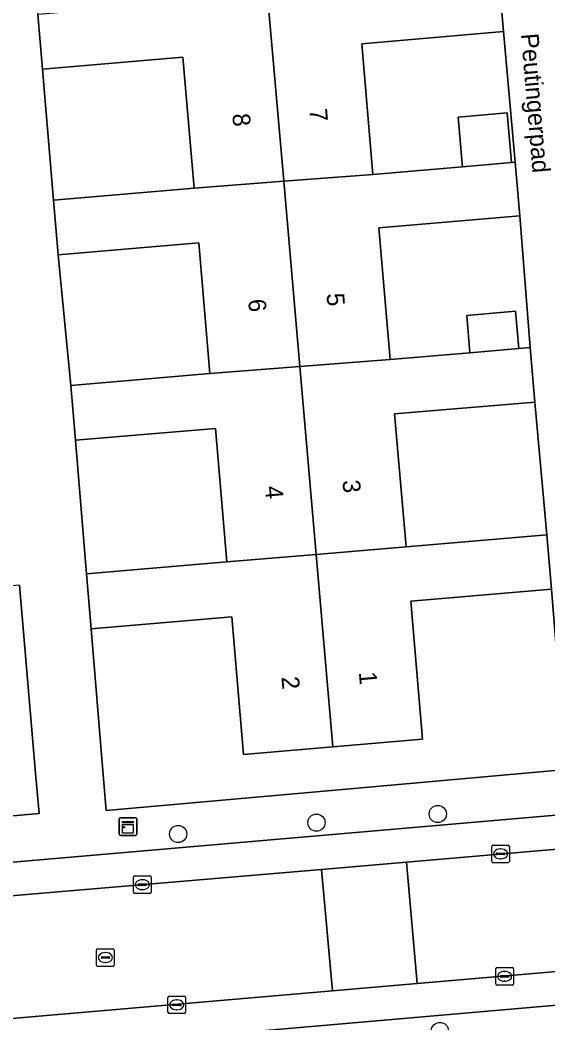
# Model space of a CAD drawing. Extents: x 162989 to 165008, y 383432 to 384338.
# Drawn here: x 164183.1 to 164213, y 383839.9 to 383896.9 of the extents above; entities that cross this region are included whole.
import ezdxf

# ---------------------------------------------------------------- set-up
doc = ezdxf.new("R2010")
doc.units = 0
for name, color, linetype in [('IMGEO_Boom', 7, 'Continuous'), ('IMGEO_Erf', 7, 'Continuous'), ('IMGEO_Kast', 7, 'Continuous'), ('IMGEO_Kolk', 7, 'Continuous'), ('IMGEO_Openbare_ruimte_label', 7, 'Continuous'), ('IMGEO_Pand', 7, 'Continuous'), ('IMGEO_Pand_nummerreeks', 7, 'Continuous'), ('IMGEO_Parkeervlak_open', 7, 'Continuous'), ('IMGEO_Rijbaan_lokaal_open', 7, 'Continuous'), ('IMGEO_Rioolput', 7, 'Continuous'), ('IMGEO_Voetpad_open', 7, 'Continuous')]:
    doc.layers.add(name, color=color, linetype=linetype)

msp = doc.modelspace()

# ---------------------------------------------------------------- linework, layer by layer
at = {"layer": 'IMGEO_Boom'}
for centre in [(164206.791, 383851.789), (164199.897, 383851.298), (164192.038, 383850.652), (164206.909, 383839.456)]:
    msp.add_circle(centre, 0.489, dxfattribs=at)
at = {"layer": 'IMGEO_Erf'}
for points in [[(164210.523, 383896.252), (164202.469, 383895.564), (164203.103, 383888.136), (164208.192, 383888.571), (164208.177, 383888.751), (164207.95, 383891.397), (164210.73, 383891.635), (164210.972, 383888.809), (164211.186, 383888.827)], [(164184.958, 383886.683), (164192.941, 383887.366), (164192.306, 383894.8), (164184.327, 383894.118)], [(164211.446, 383885.783), (164203.437, 383885.099), (164204.076, 383877.62), (164208.613, 383878.008), (164208.432, 383880.125), (164211.208, 383880.376), (164211.39, 383878.245), (164212.042, 383878.301)], [(164185.938, 383876.147), (164193.843, 383876.823), (164193.209, 383884.247), (164185.225, 383883.565)], [(164212.306, 383875.204), (164204.34, 383874.523), (164204.986, 383866.966), (164212.988, 383867.65)], [(164186.826, 383865.431), (164194.808, 383866.113), (164194.159, 383873.707), (164186.204, 383873.028)], [(164187.947, 383851.994), (164200.957, 383853.152), (164214.082, 383854.317), (164213.882, 383856.782), (164213.252, 383864.561), (164205.251, 383863.878), (164205.92, 383856.044), (164200.835, 383855.61), (164195.75, 383855.175), (164195.082, 383862.988), (164187.093, 383862.305), (164187.741, 383854.477)]]:
    msp.add_lwpolyline(points, close=True, dxfattribs=at)
at = {"layer": 'IMGEO_Kast'}
for p, q in [((164188.689, 383850.648), (164188.689, 383851.489)), ((164188.689, 383851.489), (164188.689, 383850.648)), ((164188.764, 383851.573), (164189.605, 383851.573)), ((164189.605, 383851.573), (164188.764, 383851.573)), ((164189.689, 383851.498), (164189.689, 383850.657)), ((164189.689, 383850.657), (164189.689, 383851.498)), ((164189.614, 383850.573), (164188.773, 383850.573)), ((164188.773, 383850.573), (164189.614, 383850.573))]:
    msp.add_line(p, q, dxfattribs=at)
for points in [[(164188.884, 383851.363), (164189.484, 383851.363), (164189.484, 383851.278), (164188.884, 383851.278), (164188.884, 383851.363)], [(164188.884, 383851.188), (164189.484, 383851.188), (164189.484, 383850.699), (164188.884, 383850.699), (164188.884, 383851.188)]]:
    msp.add_lwpolyline(points, dxfattribs=at)
msp.add_circle((164188.968, 383851.037), 0.0377, dxfattribs=at)
for centre, start, end in [((164188.767, 383851.495), 92.4484, 184.2845), ((164188.767, 383851.495), 92.4484, 184.2845), ((164189.611, 383851.495), 2.4484, 94.2845), ((164189.611, 383851.495), 2.4484, 94.2845), ((164188.767, 383850.651), 182.4484, 274.2845), ((164188.767, 383850.651), 182.4484, 274.2845), ((164189.611, 383850.651), 272.4484, 4.2845), ((164189.611, 383850.651), 272.4484, 4.2845)]:
    msp.add_arc(centre, 0.0779, start, end, dxfattribs=at)
at = {"layer": 'IMGEO_Kolk'}
for p, q in [((164209.856, 383849.096), (164209.856, 383849.948)), ((164209.931, 383850.022), (164210.783, 383850.022)), ((164210.857, 383849.948), (164210.857, 383849.096)), ((164210.115, 383849.516), (164210.115, 383849.528)), ((164210.553, 383849.479), (164210.155, 383849.479)), ((164210.158, 383849.565), (164210.556, 383849.565)), ((164210.344, 383849.802), (164210.369, 383849.802)), ((164210.599, 383849.528), (164210.599, 383849.516)), ((164210.783, 383849.022), (164209.931, 383849.022)), ((164210.367, 383849.242), (164210.342, 383849.242)), ((164189.504, 383847.345), (164189.504, 383848.197)), ((164189.579, 383848.271), (164190.431, 383848.271)), ((164190.505, 383848.197), (164190.505, 383847.345)), ((164189.763, 383847.765), (164189.763, 383847.777)), ((164190.201, 383847.728), (164189.803, 383847.728)), ((164189.806, 383847.814), (164190.204, 383847.814)), ((164189.992, 383848.051), (164190.017, 383848.051)), ((164190.247, 383847.777), (164190.247, 383847.765)), ((164190.431, 383847.271), (164189.579, 383847.271)), ((164190.015, 383847.491), (164189.99, 383847.491)), ((164210.085, 383842.134), (164210.085, 383842.986)), ((164210.16, 383843.06), (164211.012, 383843.06)), ((164210.344, 383842.554), (164210.344, 383842.566)), ((164210.782, 383842.517), (164210.384, 383842.517)), ((164210.387, 383842.603), (164210.785, 383842.603)), ((164210.573, 383842.84), (164210.598, 383842.84)), ((164210.828, 383842.566), (164210.828, 383842.554)), ((164211.086, 383842.986), (164211.086, 383842.134)), ((164211.012, 383842.06), (164210.16, 383842.06)), ((164210.596, 383842.28), (164210.571, 383842.28)), ((164191.459, 383840.517), (164191.459, 383841.369)), ((164191.534, 383841.443), (164192.386, 383841.443)), ((164192.46, 383841.369), (164192.46, 383840.517)), ((164191.718, 383840.937), (164191.718, 383840.949)), ((164192.156, 383840.9), (164191.758, 383840.9)), ((164191.761, 383840.986), (164192.159, 383840.986)), ((164191.947, 383841.223), (164191.972, 383841.223)), ((164192.202, 383840.949), (164192.202, 383840.937)), ((164192.386, 383840.443), (164191.534, 383840.443)), ((164191.97, 383840.663), (164191.945, 383840.663))]:
    msp.add_line(p, q, dxfattribs=at)
for points in [[(164209.856, 383849.096), (164209.856, 383849.948)], [(164209.931, 383850.022), (164210.783, 383850.022)], [(164210.857, 383849.948), (164210.857, 383849.096)], [(164210.783, 383849.022), (164209.931, 383849.022)], [(164189.504, 383847.345), (164189.504, 383848.197)], [(164189.579, 383848.271), (164190.431, 383848.271)], [(164190.505, 383848.197), (164190.505, 383847.345)], [(164190.431, 383847.271), (164189.579, 383847.271)], [(164210.085, 383842.134), (164210.085, 383842.986)], [(164210.16, 383843.06), (164211.012, 383843.06)], [(164211.086, 383842.986), (164211.086, 383842.134)], [(164211.012, 383842.06), (164210.16, 383842.06)], [(164191.459, 383840.517), (164191.459, 383841.369)], [(164191.534, 383841.443), (164192.386, 383841.443)], [(164192.46, 383841.369), (164192.46, 383840.517)], [(164192.386, 383840.443), (164191.534, 383840.443)]]:
    msp.add_lwpolyline(points, dxfattribs=at)
for centre, radius, start, end in [((164209.933, 383849.946), 0.0765, 91.552, 178.448), ((164209.933, 383849.946), 0.0765, 91.552, 178.448), ((164210.781, 383849.946), 0.0765, 1.552, 88.448), ((164210.781, 383849.946), 0.0765, 1.552, 88.448), ((164210.155, 383849.525), 0.0403, 85.8775, 175.7526), ((164210.152, 383849.515), 0.0366, 178.938, 274.7102), ((164210.556, 383849.522), 0.043, 264.8664, 352.4533), ((164210.56, 383849.527), 0.0386, 1.7309, 96.639), ((164209.933, 383849.098), 0.0765, 181.552, 268.448), ((164209.933, 383849.098), 0.0765, 181.552, 268.448), ((164210.781, 383849.098), 0.0765, 271.552, 358.448), ((164210.781, 383849.098), 0.0765, 271.552, 358.448), ((164189.581, 383848.195), 0.0765, 91.552, 178.448), ((164189.581, 383848.195), 0.0765, 91.552, 178.448), ((164190.429, 383848.195), 0.0765, 1.552, 88.448), ((164190.429, 383848.195), 0.0765, 1.552, 88.448), ((164189.803, 383847.774), 0.0403, 85.8775, 175.7526), ((164189.8, 383847.764), 0.0366, 178.938, 274.7102), ((164190.204, 383847.771), 0.043, 264.8664, 352.4533), ((164190.208, 383847.776), 0.0386, 1.7309, 96.639), ((164189.581, 383847.347), 0.0765, 181.552, 268.448), ((164189.581, 383847.347), 0.0765, 181.552, 268.448), ((164190.429, 383847.347), 0.0765, 271.552, 358.448), ((164190.429, 383847.347), 0.0765, 271.552, 358.448), ((164210.162, 383842.984), 0.0765, 91.552, 178.448), ((164210.162, 383842.984), 0.0765, 91.552, 178.448), ((164210.384, 383842.563), 0.0403, 85.8775, 175.7526), ((164210.381, 383842.553), 0.0366, 178.938, 274.7102), ((164210.785, 383842.56), 0.043, 264.8664, 352.4533), ((164210.789, 383842.565), 0.0386, 1.7309, 96.639), ((164211.01, 383842.984), 0.0765, 1.552, 88.448), ((164211.01, 383842.984), 0.0765, 1.552, 88.448), ((164210.162, 383842.136), 0.0765, 181.552, 268.448), ((164210.162, 383842.136), 0.0765, 181.552, 268.448), ((164211.01, 383842.136), 0.0765, 271.552, 358.448), ((164211.01, 383842.136), 0.0765, 271.552, 358.448), ((164191.536, 383841.367), 0.0765, 91.552, 178.448), ((164191.536, 383841.367), 0.0765, 91.552, 178.448), ((164192.384, 383841.367), 0.0765, 1.552, 88.448), ((164192.384, 383841.367), 0.0765, 1.552, 88.448), ((164191.758, 383840.946), 0.0403, 85.8775, 175.7526), ((164191.755, 383840.936), 0.0366, 178.938, 274.7102), ((164192.159, 383840.943), 0.043, 264.8664, 352.4533), ((164192.163, 383840.948), 0.0386, 1.7309, 96.639), ((164191.536, 383840.519), 0.0765, 181.552, 268.448), ((164191.536, 383840.519), 0.0765, 181.552, 268.448), ((164192.384, 383840.519), 0.0765, 271.552, 358.448), ((164192.384, 383840.519), 0.0765, 271.552, 358.448)]:
    msp.add_arc(centre, radius, start, end, dxfattribs=at)
for centre, major_axis, ratio, start_param, end_param in [((164210.343, 383849.522), (-0.387, 0.002), 0.722429, 4.712389, 7.853982), ((164210.368, 383849.522), (-0.39, 0.002), 0.717154, 1.570796, 4.712389), ((164189.991, 383847.771), (-0.387, 0.002), 0.722429, 4.712389, 7.853982), ((164190.016, 383847.771), (-0.39, 0.002), 0.717154, 1.570796, 4.712389), ((164210.572, 383842.56), (-0.387, 0.002), 0.722429, 4.712389, 7.853982), ((164210.597, 383842.56), (-0.39, 0.002), 0.717154, 1.570796, 4.712389), ((164191.946, 383840.943), (-0.387, 0.002), 0.722429, 4.712389, 7.853982), ((164191.971, 383840.943), (-0.39, 0.002), 0.717154, 1.570796, 4.712389)]:
    msp.add_ellipse(centre, major_axis=major_axis, ratio=ratio, start_param=start_param, end_param=end_param, dxfattribs=at)
at = {"layer": 'IMGEO_Pand'}
for points in [[(164202.469, 383895.564), (164210.523, 383896.252), (164210.255, 383899.385), (164207.411, 383899.142), (164202.227, 383898.699), (164197.119, 383898.299), (164198.037, 383887.752), (164203.103, 383888.136)], [(164197.119, 383898.299), (164192.026, 383897.9), (164184.062, 383897.22), (164184.327, 383894.118), (164192.306, 383894.8), (164192.941, 383887.366), (164198.037, 383887.752)], [(164207.95, 383891.397), (164208.177, 383888.751), (164208.192, 383888.571), (164210.972, 383888.809), (164210.73, 383891.635)], [(164211.186, 383888.827), (164210.972, 383888.809), (164208.192, 383888.571), (164203.103, 383888.136), (164198.037, 383887.752), (164198.954, 383877.221), (164204.076, 383877.62), (164203.437, 383885.099), (164211.446, 383885.783)], [(164192.941, 383887.366), (164184.958, 383886.683), (164185.225, 383883.565), (164193.209, 383884.247), (164193.843, 383876.823), (164198.954, 383877.221), (164198.037, 383887.752)], [(164208.432, 383880.125), (164208.613, 383878.008), (164211.39, 383878.245), (164211.208, 383880.376)], [(164204.34, 383874.523), (164212.306, 383875.204), (164212.042, 383878.301), (164211.39, 383878.245), (164208.613, 383878.008), (164204.076, 383877.62), (164198.954, 383877.221), (164199.884, 383866.538), (164204.986, 383866.966)], [(164194.808, 383866.113), (164199.884, 383866.538), (164198.954, 383877.221), (164193.843, 383876.823), (164185.938, 383876.147), (164186.204, 383873.028), (164194.159, 383873.707)], [(164200.835, 383855.61), (164205.92, 383856.044), (164205.251, 383863.878), (164213.252, 383864.561), (164212.988, 383867.65), (164204.986, 383866.966), (164199.884, 383866.538)], [(164200.835, 383855.61), (164199.884, 383866.538), (164194.808, 383866.113), (164186.826, 383865.431), (164187.093, 383862.305), (164195.082, 383862.988), (164195.75, 383855.175)], [(164183.023, 383864.788), (164174.923, 383864.095), (164169.266, 383863.57), (164170.385, 383850.622), (164176.012, 383851.103), (164175.652, 383855.319), (164180.989, 383855.775), (164181.349, 383851.573), (164184.133, 383851.812), (164183.936, 383854.118)]]:
    msp.add_lwpolyline(points, close=True, dxfattribs=at)
at = {"layer": 'IMGEO_Parkeervlak_open'}
for points in [[(164243.692, 383854.328), (164135.825, 383845.001)], [(164132.109, 383842.801), (164184.534, 383847.301), (164200.186, 383848.644), (164205.014, 383849.059), (164222.364, 383850.548), (164247.115, 383852.804)], [(164258.214, 383846.683), (164257.498, 383846.621), (164252.675, 383846.206), (164205.622, 383842.154), (164200.814, 383841.74), (164168.088, 383838.921), (164169.558, 383838.289), (164170.219, 383837.718)], [(164171.718, 383837.289), (164254.701, 383844.499)]]:
    msp.add_lwpolyline(points, dxfattribs=at)
at = {"layer": 'IMGEO_Rijbaan_lokaal_open'}
for points in [[(164252.675, 383846.206), (164252.011, 383853.25), (164247.115, 383852.804), (164222.364, 383850.548), (164205.014, 383849.059), (164205.622, 383842.154)], [(164200.186, 383848.644), (164200.814, 383841.74), (164205.622, 383842.154), (164205.014, 383849.059)]]:
    msp.add_lwpolyline(points, close=True, dxfattribs=at)
for points in [[(164200.814, 383841.74), (164200.186, 383848.644), (164184.534, 383847.301), (164132.109, 383842.801), (164130.978, 383842.704)], [(164107.798, 383840.684), (164104.917, 383840.416), (164105.622, 383833.417), (164144.669, 383836.867), (164144.747, 383836.874), (164167.848, 383838.9), (164168.088, 383838.921), (164200.814, 383841.74)]]:
    msp.add_lwpolyline(points, dxfattribs=at)
at = {"layer": 'IMGEO_Rioolput'}
for p, q in [((164187.403, 383843.204), (164187.403, 383844.056)), ((164187.478, 383844.13), (164188.33, 383844.13)), ((164187.705, 383843.673), (164188.103, 383843.673)), ((164187.891, 383843.91), (164187.916, 383843.91)), ((164188.404, 383844.056), (164188.404, 383843.204)), ((164188.33, 383843.13), (164187.478, 383843.13)), ((164187.662, 383843.624), (164187.662, 383843.636)), ((164188.1, 383843.587), (164187.702, 383843.587)), ((164187.914, 383843.35), (164187.889, 383843.35)), ((164188.146, 383843.636), (164188.146, 383843.624))]:
    msp.add_line(p, q, dxfattribs=at)
for points in [[(164187.403, 383843.204), (164187.403, 383844.056)], [(164187.478, 383844.13), (164188.33, 383844.13)], [(164188.404, 383844.056), (164188.404, 383843.204)], [(164188.33, 383843.13), (164187.478, 383843.13)]]:
    msp.add_lwpolyline(points, dxfattribs=at)
for centre, radius, start, end in [((164187.48, 383844.054), 0.0765, 91.552, 178.448), ((164187.48, 383844.054), 0.0765, 91.552, 178.448), ((164187.702, 383843.633), 0.0403, 85.8775, 175.7526), ((164188.107, 383843.635), 0.0386, 1.7309, 96.639), ((164188.328, 383844.054), 0.0765, 1.552, 88.448), ((164188.328, 383844.054), 0.0765, 1.552, 88.448), ((164187.48, 383843.206), 0.0765, 181.552, 268.448), ((164187.48, 383843.206), 0.0765, 181.552, 268.448), ((164187.699, 383843.623), 0.0366, 178.938, 274.7102), ((164188.103, 383843.63), 0.043, 264.8664, 352.4533), ((164188.328, 383843.206), 0.0765, 271.552, 358.448), ((164188.328, 383843.206), 0.0765, 271.552, 358.448)]:
    msp.add_arc(centre, radius, start, end, dxfattribs=at)
for centre, major_axis, ratio, start_param, end_param in [((164187.89, 383843.63), (-0.387, 0.002), 0.722429, 4.712389, 7.853982), ((164187.915, 383843.63), (-0.39, 0.002), 0.717154, 1.570796, 4.712389)]:
    msp.add_ellipse(centre, major_axis=major_axis, ratio=ratio, start_param=start_param, end_param=end_param, dxfattribs=at)
at = {"layer": 'IMGEO_Voetpad_open'}
for points in [[(164249.834, 383857.878), (164247.4, 383857.431), (164244.735, 383857.2), (164239.397, 383856.674), (164233.79, 383856.187), (164228.187, 383855.7), (164222.85, 383855.183), (164220.169, 383854.95), (164218.046, 383854.722), (164214.082, 383854.317), (164200.957, 383853.152), (164187.947, 383851.994), (164187.741, 383854.477), (164187.093, 383862.305), (164186.826, 383865.431), (164186.204, 383873.028), (164185.938, 383876.147), (164185.225, 383883.565), (164184.958, 383886.683), (164184.327, 383894.118), (164184.062, 383897.22), (164183.362, 383904.565), (164183.089, 383907.573), (164182.84, 383910.317)], [(164210.255, 383899.385), (164210.523, 383896.252), (164211.186, 383888.827), (164211.446, 383885.783), (164212.042, 383878.301), (164212.306, 383875.204), (164212.988, 383867.65), (164213.252, 383864.561), (164213.882, 383856.782), (164214.082, 383854.317), (164218.046, 383854.722), (164217.824, 383857.163), (164215.7, 383880.576), (164215.293, 383886.441), (164214.693, 383893.349), (164214.183, 383898.93)], [(164183.023, 383864.788), (164183.936, 383854.118), (164184.133, 383851.812), (164181.349, 383851.573)], [(164135.825, 383845.001), (164243.692, 383854.328)], [(164254.701, 383844.499), (164171.718, 383837.289)]]:
    msp.add_lwpolyline(points, dxfattribs=at)

# ---------------------------------------------------------------- texts
at = {"layer": 'IMGEO_Openbare_ruimte_label'}
msp.add_text('Peutingerpad', height=1, rotation=274.8208, dxfattribs=at).set_placement((164211.514, 383896.118))
at = {"layer": 'IMGEO_Pand_nummerreeks'}
for s, rotation, p in [('8', 274.8823, (164195.112, 383891.568)), ('7', 274.8814, (164199.494, 383891.845)), ('5', 274.8814, (164200.464, 383881.355)), ('6', 274.8811, (164196.013, 383881.024)), ('3', 274.8871, (164201.371, 383870.739)), ('4', 274.8848, (164196.971, 383870.399)), ('1', 274.881, (164202.304, 383859.843)), ('2', 274.8868, (164197.903, 383859.573))]:
    msp.add_text(s, height=1, rotation=rotation, dxfattribs=at).set_placement(p)

doc.saveas('drawing.dxf')
